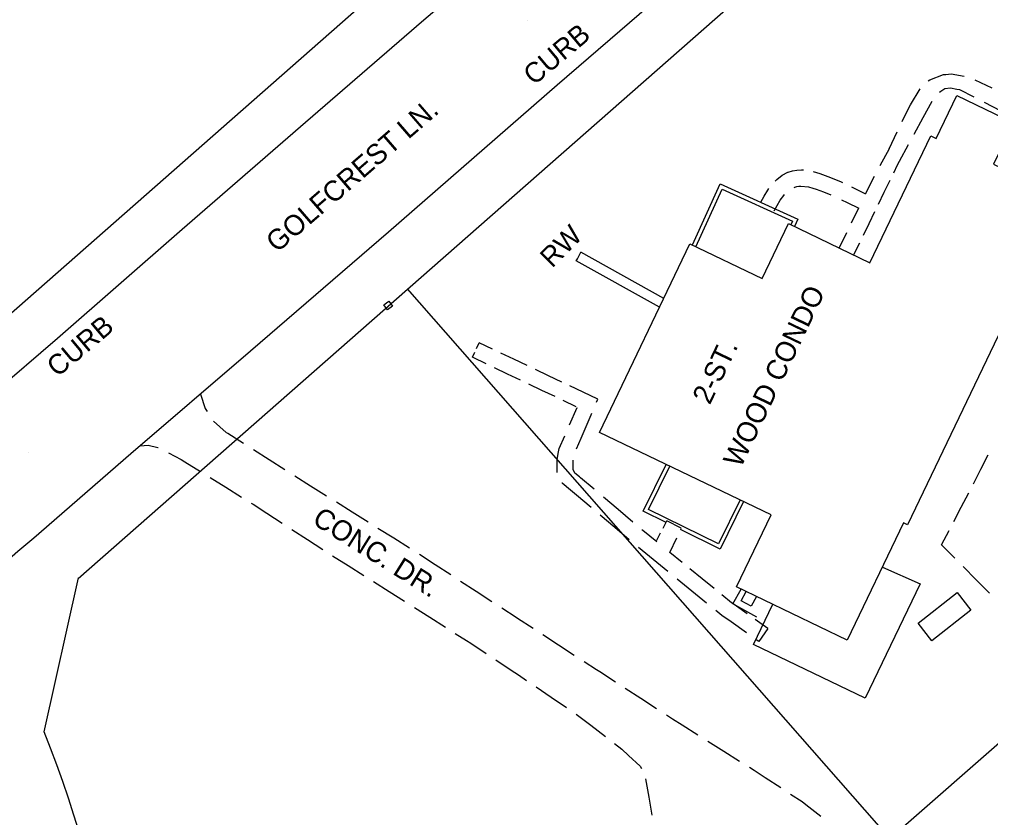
# Model space of a CAD drawing. Extents: x 2443269 to 2494951, y 591171 to 622130.
# Drawn here: x 2462283.1 to 2462482.4, y 603838.1 to 604001.8 of the extents above; entities that cross this region are included whole.
import ezdxf

# ---------------------------------------------------------------- set-up
doc = ezdxf.new("R2010")
doc.units = 0
for name, color, linetype in [('SURVEY - NON-TRANSPORTATION - Buildings', 7, 'Continuous'), ('SURVEY - NON-TRANSPORTATION - Buildings Text', 7, 'Continuous'), ('SURVEY - NON-TRANSPORTATION - Features', 7, 'Continuous'), ('SURVEY - NON-TRANSPORTATION - Features Text', 7, 'Continuous'), ('SURVEY - PROPERTY - Property Lines', 7, 'Continuous'), ('SURVEY - PROPERTY - ROW Lines', 7, 'Continuous'), ('SURVEY - TRANSPORTATION - Features', 7, 'Continuous'), ('SURVEY - TRANSPORTATION - Features Text', 7, 'Continuous'), ('SURVEY - TRANSPORTATION - Roads', 7, 'Continuous'), ('SURVEY - TRANSPORTATION - Roads Text', 7, 'Continuous')]:
    doc.layers.add(name, color=color, linetype=linetype)

msp = doc.modelspace()

# ---------------------------------------------------------------- linework, layer by layer
at = {"layer": 'SURVEY - NON-TRANSPORTATION - Buildings'}
msp.add_lwpolyline([(2462430.258, 603885.44), (2462437.355, 603900.226), (2462402.135, 603917.129), (2462420.701, 603955.814), (2462435.514, 603948.704), (2462440.918, 603959.961), (2462457.637, 603951.936), (2462470.127, 603977.962), (2462471.239, 603977.428), (2462475.452, 603986.204), (2462487.063, 603980.633), (2462482.994, 603972.155), (2462508.011, 603960.151), (2462494.458, 603931.909), (2462483.936, 603936.959), (2462465.33, 603898.189), (2462464.533, 603898.573), (2462452.995, 603874.528)], close=True, dxfattribs=at)
at = {"layer": 'SURVEY - NON-TRANSPORTATION - Features'}
for p in [(2462397.604, 603952.739), (2462415.327, 603944.616)]:
    msp.add_line(p, (2462398.342, 603954.071), dxfattribs=at)
for points in [[(2462421.203, 603955.571), (2462426.938, 603968.127), (2462442.847, 603960.859), (2462442.161, 603959.363)], [(2462421.941, 603955.216), (2462427.345, 603967.041), (2462441.761, 603960.456), (2462441.423, 603959.718)], [(2462414.474, 603942.838), (2462397.388, 603952.349), (2462397.604, 603952.739)], [(2462415.81, 603898.645), (2462411.131, 603900.948), (2462415.852, 603910.545)], [(2462430.977, 603903.287), (2462426.544, 603894.278), (2462412.23, 603901.322), (2462416.594, 603910.19)], [(2462431.718, 603902.933), (2462426.918, 603893.179), (2462418.769, 603897.188)], [(2462460.186, 603889.514), (2462467.912, 603886.073), (2462456.672, 603862.638), (2462433.762, 603873.629), (2462437.712, 603881.864)], [(2462434.455, 603879.193), (2462429.5, 603881.936), (2462431.193, 603884.99)], [(2462434.359, 603883.471), (2462433.287, 603881.47), (2462431.213, 603882.582), (2462432.237, 603884.492)]]:
    msp.add_lwpolyline(points, dxfattribs=at)
msp.add_lwpolyline([(2462475.514, 603884.288), (2462478.355, 603880.686), (2462470.344, 603874.37), (2462467.502, 603877.973)], close=True, dxfattribs=at)
at = {"layer": 'SURVEY - PROPERTY - Property Lines'}
for p, q in [((2462362.663, 603946.559), (2462729.13, 603529.395)), ((2462461.72, 603833.799), (2462574.412, 603932.796))]:
    msp.add_line(p, q, dxfattribs=at)
msp.add_lwpolyline([(2462358.419, 603943.691), (2462358.95, 603944.066), (2462359.7, 603943.005), (2462358.639, 603942.254), (2462357.888, 603943.316)], close=True, dxfattribs=at)
at = {"layer": 'SURVEY - PROPERTY - ROW Lines'}
for p, q in [((2462271.547, 603932.954), (2462848.45, 604439.747)), ((2462295.189, 603887.17), (2462460.311, 604032.225)), ((2462288.193, 603855.704), (2462295.221, 603887.313)), ((2462288.193, 603855.704), (2462288.193, 603855.704))]:
    msp.add_line(p, q, dxfattribs=at)
msp.add_arc((2462032.471, 603754.556), 275, 357.45182, 21.58064, dxfattribs=at)
at = {"layer": 'SURVEY - TRANSPORTATION - Features'}
for p, q in [((2462469.917, 603989.449), (2462472.758, 603990.512)), ((2462472.758, 603990.512), (2462473.176, 603990.557)), ((2462473.176, 603990.557), (2462474.313, 603990.679)), ((2462474.313, 603990.679), (2462476.954, 603990.233)), ((2462469.615, 603989.237), (2462469.917, 603989.449)), ((2462479.179, 603989.423), (2462482.627, 603987.773)), ((2462465.952, 603984.317), (2462467.943, 603987.581)), ((2462472.174, 603987.05), (2462471.918, 603986.817)), ((2462473.001, 603987.588), (2462472.174, 603987.05)), ((2462474.189, 603987.759), (2462473.001, 603987.588)), ((2462475.495, 603987.497), (2462474.189, 603987.759)), ((2462476.101, 603987.375), (2462475.495, 603987.497)), ((2462478.989, 603985.892), (2462476.101, 603987.375)), ((2462464.244, 603980.9), (2462465.659, 603983.835)), ((2462465.659, 603983.835), (2462465.952, 603984.317)), ((2462470.362, 603985.009), (2462468.503, 603981.62)), ((2462484.576, 603983.024), (2462481.138, 603984.789)), ((2462468.503, 603981.62), (2462466.643, 603978.232)), ((2462461.548, 603975.305), (2462463.207, 603978.748)), ((2462465.481, 603976.114), (2462463.621, 603972.726)), ((2462461.548, 603975.305), (2462459.687, 603971.801)), ((2462463.241, 603971.942), (2462462.437, 603970.29)), ((2462463.621, 603972.726), (2462463.241, 603971.942)), ((2462438.503, 603968.98), (2462439.635, 603969.865)), ((2462439.635, 603969.865), (2462440.817, 603970.488)), ((2462440.817, 603970.488), (2462440.869, 603970.515)), ((2462440.869, 603970.515), (2462441.745, 603970.781)), ((2462441.745, 603970.781), (2462442.663, 603970.941)), ((2462442.663, 603970.941), (2462443.582, 603971.02)), ((2462443.582, 603971.02), (2462443.984, 603970.976)), ((2462445.972, 603970.659), (2462447.365, 603970.223)), ((2462447.365, 603970.223), (2462449.03, 603969.612)), ((2462438.177, 603968.654), (2462438.503, 603968.98)), ((2462449.03, 603969.612), (2462449.215, 603969.544)), ((2462449.215, 603969.544), (2462451.764, 603968.504)), ((2462451.764, 603968.504), (2462452.019, 603968.379)), ((2462457.771, 603968.192), (2462456.738, 603966.069)), ((2462458.525, 603969.611), (2462457.771, 603968.192)), ((2462461.433, 603968.225), (2462460.513, 603966.331)), ((2462461.697, 603968.767), (2462461.433, 603968.225)), ((2462435.941, 603965.594), (2462436.656, 603966.844)), ((2462436.656, 603966.844), (2462436.865, 603967.125)), ((2462439.96, 603965.725), (2462440.13, 603965.895)), ((2462442.081, 603967.357), (2462442.227, 603967.431)), ((2462442.227, 603967.431), (2462442.627, 603967.539)), ((2462442.627, 603967.539), (2462443.044, 603967.611)), ((2462443.044, 603967.611), (2462443.46, 603967.661)), ((2462443.46, 603967.661), (2462445.025, 603967.523)), ((2462445.025, 603967.523), (2462445.92, 603967.232)), ((2462445.92, 603967.232), (2462446.577, 603967.018)), ((2462446.577, 603967.018), (2462448.103, 603966.443)), ((2462448.103, 603966.443), (2462449.596, 603965.841)), ((2462453.834, 603967.491), (2462454.251, 603967.287)), ((2462454.251, 603967.287), (2462456.738, 603966.069)), ((2462456.738, 603966.069), (2462456.738, 603966.069)), ((2462456.738, 603966.069), (2462456.738, 603966.069)), ((2462460.513, 603966.331), (2462459.329, 603963.895)), ((2462435.226, 603964.34), (2462435.941, 603965.594)), ((2462438.618, 603963.681), (2462439.225, 603964.76)), ((2462439.225, 603964.76), (2462439.96, 603965.725)), ((2462451.832, 603964.825), (2462452.962, 603964.268)), ((2462452.962, 603964.268), (2462455.36, 603963.09)), ((2462438.008, 603962.602), (2462438.618, 603963.681)), ((2462455.301, 603963.12), (2462453.794, 603960.017)), ((2462455.36, 603963.09), (2462455.36, 603963.09)), ((2462458.589, 603962.372), (2462457.405, 603959.936)), ((2462457.405, 603959.936), (2462456.221, 603957.499)), ((2462452.852, 603958.077), (2462451.344, 603954.974)), ((2462455.481, 603955.976), (2462454.297, 603953.54)), ((2462451.344, 603954.974), (2462451.344, 603954.974)), ((2462454.297, 603953.54), (2462454.297, 603953.54)), ((2462376.911, 603934.308), (2462377.48, 603935.502)), ((2462380.185, 603934.214), (2462377.48, 603935.502)), ((2462377.48, 603935.502), (2462377.48, 603935.502)), ((2462377.48, 603935.502), (2462377.48, 603935.502)), ((2462376.069, 603932.539), (2462376.556, 603933.562)), ((2462376.239, 603932.457), (2462376.069, 603932.539)), ((2462378.924, 603931.18), (2462376.239, 603932.457)), ((2462376.239, 603932.457), (2462376.239, 603932.457)), ((2462384.583, 603932.122), (2462381.877, 603933.409)), ((2462387.288, 603930.834), (2462384.583, 603932.122)), ((2462383.286, 603929.104), (2462380.601, 603930.382)), ((2462391.686, 603928.741), (2462388.98, 603930.029)), ((2462385.97, 603927.827), (2462383.286, 603929.104)), ((2462394.391, 603927.453), (2462391.686, 603928.741)), ((2462390.332, 603925.751), (2462387.647, 603927.029)), ((2462398.789, 603925.361), (2462396.083, 603926.649)), ((2462320.291, 603924.997), (2462321.24, 603922.018)), ((2462393.016, 603924.474), (2462390.332, 603925.751)), ((2462401.771, 603923.917), (2462398.789, 603925.361)), ((2462398.789, 603925.361), (2462398.789, 603925.361)), ((2462321.24, 603922.018), (2462321.613, 603921.413)), ((2462397.378, 603922.398), (2462394.694, 603923.676)), ((2462396.004, 603918.682), (2462397.548, 603922.267)), ((2462397.548, 603922.267), (2462397.548, 603922.267)), ((2462401.527, 603923.325), (2462401.771, 603923.917)), ((2462399.027, 603917.407), (2462400.462, 603920.738)), ((2462400.462, 603920.738), (2462400.586, 603921.04)), ((2462322.942, 603919.432), (2462325.574, 603917.129)), ((2462325.574, 603917.129), (2462325.861, 603916.947)), ((2462325.861, 603916.947), (2462329.103, 603914.895)), ((2462393.877, 603913.855), (2462395.029, 603916.446)), ((2462398.398, 603915.948), (2462399.027, 603917.407)), ((2462307.9, 603914.4), (2462309.511, 603914.531)), ((2462309.511, 603914.531), (2462311.505, 603914.049)), ((2462311.505, 603914.049), (2462311.608, 603913.996)), ((2462397.437, 603913.788), (2462398.398, 603915.948)), ((2462313.711, 603912.914), (2462316.285, 603911.591)), ((2462331.129, 603913.613), (2462334.371, 603911.561)), ((2462393.431, 603911.47), (2462393.681, 603912.805)), ((2462393.681, 603912.805), (2462393.877, 603913.855)), ((2462480.393, 603909.56), (2462481.928, 603912.519)), ((2462316.285, 603911.591), (2462317.041, 603911.121)), ((2462317.041, 603911.121), (2462320.252, 603909.12)), ((2462334.371, 603911.561), (2462337.613, 603909.509)), ((2462393.455, 603908.925), (2462393.431, 603911.47)), ((2462396.715, 603911.181), (2462396.761, 603911.428)), ((2462396.731, 603909.501), (2462396.715, 603911.181)), ((2462339.639, 603908.226), (2462342.881, 603906.174)), ((2462397.079, 603908.793), (2462396.731, 603909.501)), ((2462398.037, 603908.015), (2462397.079, 603908.793)), ((2462478.858, 603906.602), (2462480.393, 603909.56)), ((2462322.26, 603907.869), (2462325.471, 603905.868)), ((2462342.881, 603906.174), (2462343.969, 603905.486)), ((2462394.455, 603906.7), (2462394.446, 603906.716)), ((2462396.167, 603905.308), (2462394.455, 603906.7)), ((2462398.264, 603907.831), (2462398.037, 603908.015)), ((2462401.055, 603905.462), (2462398.264, 603907.831)), ((2462325.471, 603905.868), (2462328.683, 603903.867)), ((2462343.969, 603905.486), (2462346.129, 603904.132)), ((2462397.447, 603904.222), (2462396.167, 603905.308)), ((2462400.423, 603901.696), (2462397.447, 603904.222)), ((2462476.364, 603901.795), (2462477.899, 603904.753)), ((2462330.69, 603902.617), (2462331.072, 603902.379)), ((2462331.072, 603902.379), (2462333.868, 603900.563)), ((2462348.16, 603902.858), (2462351.411, 603900.819)), ((2462405.953, 603901.304), (2462402.939, 603903.863)), ((2462333.868, 603900.563), (2462337.042, 603898.502)), ((2462351.411, 603900.819), (2462354.662, 603898.781)), ((2462405.258, 603897.591), (2462402.282, 603900.117)), ((2462408.967, 603898.745), (2462405.953, 603901.304)), ((2462474.829, 603898.836), (2462476.364, 603901.795)), ((2462415.195, 603897.475), (2462415.993, 603898.999)), ((2462415.993, 603898.999), (2462415.993, 603898.999)), ((2462418.9, 603897.477), (2462415.993, 603898.999)), ((2462415.993, 603898.999), (2462415.993, 603898.999)), ((2462339.025, 603897.213), (2462342.198, 603895.152)), ((2462356.693, 603897.507), (2462359.944, 603895.469)), ((2462408.234, 603895.065), (2462405.258, 603897.591)), ((2462411.01, 603897.011), (2462410.851, 603897.146)), ((2462413.913, 603894.646), (2462411.01, 603897.011)), ((2462413.897, 603894.997), (2462414.695, 603896.522)), ((2462418.871, 603897.413), (2462418.9, 603897.477)), ((2462472.335, 603894.029), (2462473.87, 603896.987)), ((2462342.198, 603895.152), (2462345.372, 603893.091)), ((2462359.944, 603895.469), (2462363.194, 603893.431)), ((2462416.61, 603892.457), (2462418.001, 603895.507)), ((2462365.213, 603892.137), (2462368.426, 603890.04)), ((2462413.142, 603891.047), (2462410.114, 603893.511)), ((2462419.114, 603890.419), (2462416.61, 603892.457)), ((2462416.61, 603892.457), (2462416.61, 603892.457)), ((2462475.043, 603891.297), (2462472.335, 603894.029)), ((2462472.335, 603894.029), (2462472.335, 603894.029)), ((2462347.373, 603891.831), (2462350.571, 603889.809)), ((2462416.169, 603888.583), (2462413.142, 603891.047)), ((2462350.571, 603889.809), (2462353.769, 603887.786)), ((2462368.426, 603890.04), (2462371.639, 603887.943)), ((2462423.182, 603887.108), (2462420.678, 603889.146)), ((2462479.444, 603886.857), (2462476.736, 603889.589)), ((2462355.768, 603886.522), (2462358.966, 603884.499)), ((2462373.647, 603886.633), (2462376.86, 603884.536)), ((2462421.089, 603884.579), (2462418.061, 603887.043)), ((2462425.685, 603885.07), (2462423.182, 603887.108)), ((2462482.152, 603884.125), (2462479.444, 603886.857)), ((2462358.966, 603884.499), (2462362.164, 603882.477)), ((2462376.86, 603884.536), (2462380.073, 603882.439)), ((2462424.116, 603882.115), (2462421.089, 603884.579)), ((2462429.261, 603882.159), (2462427.25, 603883.796)), ((2462429.781, 603881.794), (2462429.261, 603882.159)), ((2462364.163, 603881.212), (2462367.361, 603879.19)), ((2462382.081, 603881.128), (2462385.052, 603879.19)), ((2462427.279, 603879.541), (2462426.008, 603880.575)), ((2462432.422, 603879.938), (2462429.781, 603881.794)), ((2462367.361, 603879.19), (2462370.559, 603877.167)), ((2462385.052, 603879.19), (2462385.295, 603879.032)), ((2462385.295, 603879.032), (2462388.513, 603876.942)), ((2462429.132, 603878.239), (2462427.279, 603879.541)), ((2462432.326, 603875.996), (2462429.132, 603878.239)), ((2462436.715, 603876.923), (2462434.073, 603878.778)), ((2462436.715, 603876.923), (2462434.832, 603874.236)), ((2462372.558, 603875.903), (2462374.888, 603874.429)), ((2462374.888, 603874.429), (2462375.744, 603873.861)), ((2462390.524, 603875.637), (2462393.742, 603873.547)), ((2462434.832, 603874.236), (2462434.323, 603874.593)), ((2462375.744, 603873.861), (2462378.897, 603871.77)), ((2462393.742, 603873.547), (2462396.96, 603871.458)), ((2462380.868, 603870.463), (2462384.022, 603868.371)), ((2462384.022, 603868.371), (2462385.518, 603867.379)), ((2462398.971, 603870.152), (2462401.508, 603868.504)), ((2462401.508, 603868.504), (2462402.189, 603868.063)), ((2462385.518, 603867.379), (2462387.162, 603866.261)), ((2462402.189, 603868.063), (2462405.408, 603865.975)), ((2462389.118, 603864.931), (2462392.248, 603862.804)), ((2462407.42, 603864.671), (2462410.639, 603862.583)), ((2462392.248, 603862.804), (2462395.377, 603860.677)), ((2462410.639, 603862.583), (2462413.859, 603860.496)), ((2462397.329, 603859.342), (2462400.337, 603857.046)), ((2462415.871, 603859.191), (2462417.148, 603858.363)), ((2462417.148, 603858.363), (2462419.106, 603857.13)), ((2462400.337, 603857.046), (2462403.345, 603854.75)), ((2462419.106, 603857.13), (2462422.353, 603855.085)), ((2462405.225, 603853.315), (2462406.751, 603852.149)), ((2462424.382, 603853.807), (2462427.629, 603851.763)), ((2462406.751, 603852.149), (2462408.111, 603850.875)), ((2462408.111, 603850.875), (2462410.465, 603848.671)), ((2462427.629, 603851.763), (2462430.875, 603849.718)), ((2462410.465, 603848.671), (2462410.783, 603848.211)), ((2462432.904, 603848.441), (2462433.913, 603847.805)), ((2462433.913, 603847.805), (2462436.127, 603846.358)), ((2462436.127, 603846.358), (2462439.338, 603844.259)), ((2462411.589, 603846.044), (2462412.25, 603842.318)), ((2462412.25, 603842.318), (2462412.91, 603838.592)), ((2462441.346, 603842.947), (2462443.706, 603841.404)), ((2462443.706, 603841.404), (2462444.51, 603840.782)), ((2462444.51, 603840.782), (2462447.544, 603838.433))]:
    msp.add_line(p, q, dxfattribs=at)
at = {"layer": 'SURVEY - TRANSPORTATION - Roads'}
for p, q in [((2462387.307, 604001.558), (2462387.307, 604001.558)), ((2462285.073, 603913.04), (2462285.073, 603913.04))]:
    msp.add_line(p, q, dxfattribs=at)
for points in [[(2462389.212, 604021.726), (2462371.016, 604005.938), (2462366.121, 604001.693), (2462341.82, 603980.682), (2462316.495, 603958.737), (2462290.941, 603936.401), (2462277.657, 603925.026), (2462272.998, 603921.299), (2462270.659, 603919.957), (2462267.926, 603918.671), (2462263.979, 603917.585), (2462257.926, 603917.762), (2462251.988, 603919.114), (2462247.926, 603920.732), (2462245.095, 603922.71), (2462242.473, 603926.253), (2462234.406, 603941.585), (2462223.428, 603963.34), (2462212.821, 603984.085), (2462198.92, 604011.696), (2462186.591, 604035.479), (2462184.337, 604039.757)], [(2462421.147, 604012.27), (2462393.434, 603988.376), (2462358.818, 603958.232), (2462330.56, 603933.78), (2462305.951, 603912.733), (2462286.066, 603895.45), (2462282.798, 603892.687), (2462276.994, 603887.625), (2462274.491, 603885.233), (2462272.043, 603881.26), (2462270.928, 603879.767), (2462268.848, 603872.497), (2462268.815, 603867.274), (2462270.616, 603859.961), (2462276.978, 603842.231), (2462283.195, 603824.026), (2462288.346, 603804.623), (2462290.488, 603793.124), (2462292.562, 603772.658), (2462293.277, 603753.921), (2462293.034, 603742.91)]]:
    msp.add_lwpolyline(points, dxfattribs=at)

# ---------------------------------------------------------------- texts
at = {"layer": 'SURVEY - NON-TRANSPORTATION - Buildings Text'}
for s, p in [('WOOD CONDO', (2462431.124, 603909.658)), ('2-ST.', (2462424.778, 603922.625))]:
    msp.add_text(s, height=4.166, rotation=64.36166, dxfattribs=at).set_placement(p)
at = {"layer": 'SURVEY - NON-TRANSPORTATION - Features Text'}
msp.add_text('RW', height=4.101, rotation=45, dxfattribs=at).set_placement((2462392.424, 603950.676))
at = {"layer": 'SURVEY - TRANSPORTATION - Features Text'}
for s, height, rotation, p in [('CURB', 4.101, 40, (2462388.693, 603988.172)), ('CURB', 4.101, 40, (2462290.915, 603928.32)), ('CONC. DR.', 4.166, 327.91171, (2462342.966, 603898.541))]:
    msp.add_text(s, height=height, rotation=rotation, dxfattribs=at).set_placement(p)
at = {"layer": 'SURVEY - TRANSPORTATION - Roads Text'}
msp.add_text('GOLFCREST LN.', height=4.166, rotation=40.84639, dxfattribs=at).set_placement((2462335.985, 603953.851))

doc.saveas('drawing.dxf')
